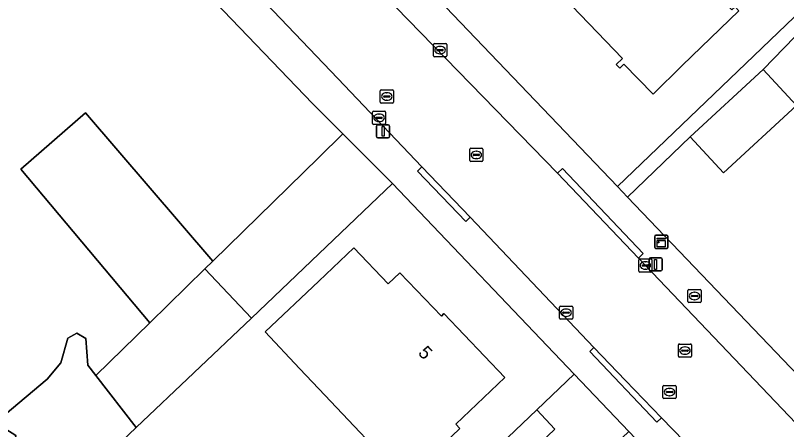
# Model space of a CAD drawing. Extents: x 159352 to 160617, y 385888 to 387323.
# Drawn here: x 159977 to 160035.5, y 386354.6 to 386386 of the extents above; entities that cross this region are included whole.
import ezdxf

# ---------------------------------------------------------------- set-up
doc = ezdxf.new("R2010")
doc.units = 0
for name, color, linetype in [('IMGEO_Brandkraan', 7, 'Continuous'), ('IMGEO_Erf', 7, 'Continuous'), ('IMGEO_Groenvoorziening', 7, 'Continuous'), ('IMGEO_Kast', 7, 'Continuous'), ('IMGEO_Kolk', 7, 'Continuous'), ('IMGEO_Lichtmast', 7, 'Continuous'), ('IMGEO_Pand', 7, 'Continuous'), ('IMGEO_Pand_nummerreeks', 7, 'Continuous'), ('IMGEO_Parkeervlak_open', 7, 'Continuous'), ('IMGEO_Rijbaan_lokaal_open', 7, 'Continuous'), ('IMGEO_Rioolput', 7, 'Continuous'), ('IMGEO_Voetpad_open', 7, 'Continuous')]:
    doc.layers.add(name, color=color, linetype=linetype)

msp = doc.modelspace()

# ---------------------------------------------------------------- linework, layer by layer
at = {"layer": 'IMGEO_Brandkraan'}
for p, q in [((160028.109, 386365.216), (160028.961, 386365.216)), ((160028.034, 386364.29), (160028.034, 386365.142)), ((160028.293, 386364.71), (160028.293, 386364.722)), ((160028.731, 386364.673), (160028.333, 386364.673)), ((160028.336, 386364.759), (160028.734, 386364.759)), ((160028.522, 386364.996), (160028.547, 386364.996)), ((160028.777, 386364.722), (160028.777, 386364.71)), ((160029.035, 386365.142), (160029.035, 386364.29)), ((160028.961, 386364.216), (160028.109, 386364.216)), ((160028.545, 386364.436), (160028.52, 386364.436))]:
    msp.add_line(p, q, dxfattribs=at)
for points in [[(160028.109, 386365.216), (160028.961, 386365.216)], [(160028.034, 386364.29), (160028.034, 386365.142)], [(160029.035, 386365.142), (160029.035, 386364.29)], [(160028.961, 386364.216), (160028.109, 386364.216)]]:
    msp.add_lwpolyline(points, dxfattribs=at)
for centre, radius, start, end in [((160028.111, 386365.14), 0.0765, 91.55205, 178.44795), ((160028.111, 386365.14), 0.0765, 91.55205, 178.44795), ((160028.959, 386365.14), 0.0765, 1.55205, 88.44795), ((160028.959, 386365.14), 0.0765, 1.55205, 88.44795), ((160028.333, 386364.719), 0.0403, 85.87752, 175.75265), ((160028.33, 386364.709), 0.0366, 178.93798, 274.71019), ((160028.734, 386364.716), 0.043, 264.86636, 352.45326), ((160028.738, 386364.721), 0.0386, 1.73085, 96.63898), ((160028.111, 386364.292), 0.0765, 181.55205, 268.44795), ((160028.111, 386364.292), 0.0765, 181.55205, 268.44795), ((160028.959, 386364.292), 0.0765, 271.55205, 358.44795), ((160028.959, 386364.292), 0.0765, 271.55205, 358.44795)]:
    msp.add_arc(centre, radius, start, end, dxfattribs=at)
for centre, major_axis, ratio, start_param, end_param in [((160028.521, 386364.716), (-0.387, 0.002), 0.722429, 4.712389, 7.853982), ((160028.546, 386364.716), (-0.39, 0.002), 0.717154, 1.570796, 4.712389)]:
    msp.add_ellipse(centre, major_axis=major_axis, ratio=ratio, start_param=start_param, end_param=end_param, dxfattribs=at)
at = {"layer": 'IMGEO_Erf'}
for points in [[(159960.298, 386438.251), (160000, 386396.738), (160022.672, 386373.032), (160037.312, 386387.034), (160034.873, 386389.521), (160040.319, 386394.861), (160030.021, 386405.893), (160027.23, 386403.246), (160025.175, 386405.414), (160027.966, 386408.06), (160024.771, 386411.324), (160021.98, 386408.677), (160019.925, 386410.845), (160022.716, 386413.491), (160019.521, 386416.756), (160016.73, 386414.109), (160014.675, 386416.277), (160017.466, 386418.923), (160014.271, 386422.187), (160011.48, 386419.54), (160009.425, 386421.708), (160012.216, 386424.354), (160009.021, 386427.618)], [(160031.904, 386386.359), (160031.195, 386385.675), (160027.596, 386382.203), (160025.384, 386380.031), (160023.157, 386382.3), (160022.857, 386382.01), (160022.589, 386382.288), (160023.062, 386382.744), (160017.953, 386388.079)], [(160036.941, 386385.207), (160033.746, 386381.896), (160036.266, 386379.163), (160030.73, 386374.058), (160028.21, 386376.791), (160023.44, 386372.229), (160039.212, 386355.738)], [(160004.2, 386344.296), (160007.767, 386347.701), (160016.55, 386356.088), (160019.381, 386358.79), (160005.608, 386373.252), (160000, 386367.916), (159994.88, 386363.044), (159986.136, 386354.724), (159981.592, 386350.4), (159969.725, 386339.108), (160000, 386307.714), (160003.914, 386303.655), (160010.647, 386301.908), (160011.539, 386306.114)]]:
    msp.add_lwpolyline(points, dxfattribs=at)
msp.add_lwpolyline([(160003.147, 386354.345), (160000, 386357.657), (159998.525, 386359.21), (159995.928, 386361.984), (160000, 386365.853), (160002.659, 386368.379), (160005.265, 386365.651), (160006.155, 386366.478), (160009.315, 386363.18), (160009.506, 386363.381), (160014.13, 386358.541), (160010.404, 386354.98), (160010.7, 386354.669), (160006.591, 386350.721)], close=True, dxfattribs=at)
at = {"layer": 'IMGEO_Groenvoorziening'}
for points in [[(159977.373, 386374.351), (159982.282, 386378.611), (159991.953, 386367.361), (160000, 386375.225), (160001.836, 386377.018), (159999.514, 386379.336), (159990.309, 386388.95), (159983.93, 386395.568), (159976.557, 386403.258)], [(159946.619, 386360.332), (159947.105, 386359.671), (159970.468, 386389.452), (159974.159, 386386.187), (159952.463, 386352.374), (159962.556, 386338.633), (159977.212, 386352.956), (159976.863, 386353.16), (159976.995, 386354.12), (159976.234, 386354.617), (159976.185, 386355.722), (159979.379, 386358.392), (159980.405, 386359.651), (159980.935, 386361.505), (159981.63, 386361.903), (159982.3, 386361.481), (159982.458, 386359.476), (159983.072, 386358.682), (159987.165, 386362.681), (159977.373, 386374.351)]]:
    msp.add_lwpolyline(points, dxfattribs=at)
for points in [[(159987.165, 386362.681), (159991.343, 386366.765), (159991.953, 386367.361), (159982.282, 386378.611), (159977.373, 386374.351)], [(160005.608, 386373.252), (160001.836, 386377.018), (160000, 386375.225), (159991.953, 386367.361), (159991.343, 386366.765), (159994.88, 386363.044), (160000, 386367.916)], [(159994.88, 386363.044), (159991.343, 386366.765), (159987.165, 386362.681), (159983.072, 386358.682), (159986.136, 386354.724)], [(159986.136, 386354.724), (159983.072, 386358.682), (159982.458, 386359.476), (159982.3, 386361.481), (159981.63, 386361.903), (159980.935, 386361.505), (159980.405, 386359.651), (159979.379, 386358.392), (159976.185, 386355.722), (159976.234, 386354.617), (159976.995, 386354.12), (159976.863, 386353.16), (159977.212, 386352.956), (159981.592, 386350.4)]]:
    msp.add_lwpolyline(points, close=True, dxfattribs=at)
at = {"layer": 'IMGEO_Kast'}
for p, q in [((160025.583, 386369.324), (160026.424, 386369.324)), ((160026.424, 386369.324), (160025.583, 386369.324)), ((160025.508, 386368.399), (160025.508, 386369.24)), ((160025.508, 386369.24), (160025.508, 386368.399)), ((160026.508, 386369.249), (160026.508, 386368.408)), ((160026.508, 386368.408), (160026.508, 386369.249)), ((160026.433, 386368.324), (160025.592, 386368.324)), ((160025.592, 386368.324), (160026.433, 386368.324))]:
    msp.add_line(p, q, dxfattribs=at)
for points in [[(160025.703, 386369.114), (160026.303, 386369.114), (160026.303, 386369.029), (160025.703, 386369.029), (160025.703, 386369.114)], [(160025.703, 386368.939), (160026.303, 386368.939), (160026.303, 386368.45), (160025.703, 386368.45), (160025.703, 386368.939)]]:
    msp.add_lwpolyline(points, dxfattribs=at)
msp.add_circle((160025.787, 386368.788), 0.0377, dxfattribs=at)
for centre, start, end in [((160025.586, 386369.246), 92.4484, 184.28452), ((160025.586, 386369.246), 92.4484, 184.28452), ((160026.43, 386369.246), 2.4484, 94.28452), ((160026.43, 386369.246), 2.4484, 94.28452), ((160025.586, 386368.402), 182.4484, 274.28452), ((160025.586, 386368.402), 182.4484, 274.28452), ((160026.43, 386368.402), 272.4484, 4.28452), ((160026.43, 386368.402), 272.4484, 4.28452)]:
    msp.add_arc(centre, 0.0779, start, end, dxfattribs=at)
at = {"layer": 'IMGEO_Kolk'}
for p, q in [((160008.71, 386382.952), (160008.71, 386383.804)), ((160008.785, 386383.878), (160009.637, 386383.878)), ((160008.969, 386383.372), (160008.969, 386383.384)), ((160009.012, 386383.421), (160009.41, 386383.421)), ((160009.198, 386383.658), (160009.223, 386383.658)), ((160009.453, 386383.384), (160009.453, 386383.372)), ((160009.711, 386383.804), (160009.711, 386382.952)), ((160009.637, 386382.878), (160008.785, 386382.878)), ((160009.407, 386383.335), (160009.009, 386383.335)), ((160009.221, 386383.098), (160009.196, 386383.098)), ((160004.151, 386378.74), (160005.003, 386378.74)), ((160004.076, 386377.814), (160004.076, 386378.666)), ((160004.335, 386378.234), (160004.335, 386378.246)), ((160004.773, 386378.197), (160004.375, 386378.197)), ((160004.378, 386378.283), (160004.776, 386378.283)), ((160004.564, 386378.52), (160004.589, 386378.52)), ((160004.819, 386378.246), (160004.819, 386378.234)), ((160005.077, 386378.666), (160005.077, 386377.814)), ((160005.003, 386377.74), (160004.151, 386377.74)), ((160004.587, 386377.96), (160004.562, 386377.96)), ((160024.297, 386366.608), (160024.297, 386367.46)), ((160024.372, 386367.534), (160025.224, 386367.534)), ((160024.556, 386367.028), (160024.556, 386367.04)), ((160024.994, 386366.991), (160024.596, 386366.991)), ((160024.599, 386367.077), (160024.997, 386367.077)), ((160024.785, 386367.314), (160024.81, 386367.314)), ((160025.04, 386367.04), (160025.04, 386367.028)), ((160025.298, 386367.46), (160025.298, 386366.608)), ((160025.224, 386366.534), (160024.372, 386366.534)), ((160024.808, 386366.754), (160024.783, 386366.754)), ((160018.278, 386363.023), (160018.278, 386363.875)), ((160018.353, 386363.949), (160019.205, 386363.949)), ((160018.58, 386363.492), (160018.978, 386363.492)), ((160018.766, 386363.729), (160018.791, 386363.729)), ((160019.279, 386363.875), (160019.279, 386363.023)), ((160019.205, 386362.949), (160018.353, 386362.949)), ((160018.537, 386363.443), (160018.537, 386363.455)), ((160018.975, 386363.406), (160018.577, 386363.406)), ((160018.789, 386363.169), (160018.764, 386363.169)), ((160019.021, 386363.455), (160019.021, 386363.443))]:
    msp.add_line(p, q, dxfattribs=at)
for points in [[(160008.71, 386382.952), (160008.71, 386383.804)], [(160008.785, 386383.878), (160009.637, 386383.878)], [(160009.711, 386383.804), (160009.711, 386382.952)], [(160009.637, 386382.878), (160008.785, 386382.878)], [(160004.151, 386378.74), (160005.003, 386378.74)], [(160004.076, 386377.814), (160004.076, 386378.666)], [(160005.077, 386378.666), (160005.077, 386377.814)], [(160005.003, 386377.74), (160004.151, 386377.74)], [(160024.297, 386366.608), (160024.297, 386367.46)], [(160024.372, 386367.534), (160025.224, 386367.534)], [(160025.298, 386367.46), (160025.298, 386366.608)], [(160025.224, 386366.534), (160024.372, 386366.534)], [(160018.278, 386363.023), (160018.278, 386363.875)], [(160018.353, 386363.949), (160019.205, 386363.949)], [(160019.279, 386363.875), (160019.279, 386363.023)], [(160019.205, 386362.949), (160018.353, 386362.949)]]:
    msp.add_lwpolyline(points, dxfattribs=at)
for centre, radius, start, end in [((160008.787, 386383.802), 0.0765, 91.55205, 178.44795), ((160008.787, 386383.802), 0.0765, 91.55205, 178.44795), ((160009.009, 386383.381), 0.0403, 85.87752, 175.75265), ((160009.006, 386383.371), 0.0366, 178.93798, 274.71019), ((160009.41, 386383.378), 0.043, 264.86636, 352.45326), ((160009.414, 386383.383), 0.0386, 1.73085, 96.63898), ((160009.635, 386383.802), 0.0765, 1.55205, 88.44795), ((160009.635, 386383.802), 0.0765, 1.55205, 88.44795), ((160008.787, 386382.954), 0.0765, 181.55205, 268.44795), ((160008.787, 386382.954), 0.0765, 181.55205, 268.44795), ((160009.635, 386382.954), 0.0765, 271.55205, 358.44795), ((160009.635, 386382.954), 0.0765, 271.55205, 358.44795), ((160004.153, 386378.664), 0.0765, 91.55205, 178.44795), ((160004.153, 386378.664), 0.0765, 91.55205, 178.44795), ((160005.001, 386378.664), 0.0765, 1.55205, 88.44795), ((160005.001, 386378.664), 0.0765, 1.55205, 88.44795), ((160004.375, 386378.243), 0.0403, 85.87752, 175.75265), ((160004.372, 386378.233), 0.0366, 178.93798, 274.71019), ((160004.776, 386378.24), 0.043, 264.86636, 352.45326), ((160004.78, 386378.245), 0.0386, 1.73085, 96.63898), ((160004.153, 386377.816), 0.0765, 181.55205, 268.44795), ((160004.153, 386377.816), 0.0765, 181.55205, 268.44795), ((160005.001, 386377.816), 0.0765, 271.55205, 358.44795), ((160005.001, 386377.816), 0.0765, 271.55205, 358.44795), ((160024.374, 386367.458), 0.0765, 91.55205, 178.44795), ((160024.374, 386367.458), 0.0765, 91.55205, 178.44795), ((160024.596, 386367.037), 0.0403, 85.87752, 175.75265), ((160024.593, 386367.027), 0.0366, 178.93798, 274.71019), ((160024.997, 386367.034), 0.043, 264.86636, 352.45326), ((160025.001, 386367.039), 0.0386, 1.73085, 96.63898), ((160025.222, 386367.458), 0.0765, 1.55205, 88.44795), ((160025.222, 386367.458), 0.0765, 1.55205, 88.44795), ((160024.374, 386366.61), 0.0765, 181.55205, 268.44795), ((160024.374, 386366.61), 0.0765, 181.55205, 268.44795), ((160025.222, 386366.61), 0.0765, 271.55205, 358.44795), ((160025.222, 386366.61), 0.0765, 271.55205, 358.44795), ((160018.355, 386363.873), 0.0765, 91.55205, 178.44795), ((160018.355, 386363.873), 0.0765, 91.55205, 178.44795), ((160018.577, 386363.452), 0.0403, 85.87752, 175.75265), ((160018.982, 386363.454), 0.0386, 1.73085, 96.63898), ((160019.203, 386363.873), 0.0765, 1.55205, 88.44795), ((160019.203, 386363.873), 0.0765, 1.55205, 88.44795), ((160018.355, 386363.025), 0.0765, 181.55205, 268.44795), ((160018.355, 386363.025), 0.0765, 181.55205, 268.44795), ((160018.574, 386363.442), 0.0366, 178.93798, 274.71019), ((160018.978, 386363.449), 0.043, 264.86636, 352.45326), ((160019.203, 386363.025), 0.0765, 271.55205, 358.44795), ((160019.203, 386363.025), 0.0765, 271.55205, 358.44795)]:
    msp.add_arc(centre, radius, start, end, dxfattribs=at)
for centre, major_axis, ratio, start_param, end_param in [((160009.197, 386383.378), (-0.387, 0.002), 0.722429, 4.712389, 7.853982), ((160009.222, 386383.378), (-0.39, 0.002), 0.717154, 1.570796, 4.712389), ((160004.563, 386378.24), (-0.387, 0.002), 0.722429, 4.712389, 7.853982), ((160004.588, 386378.24), (-0.39, 0.002), 0.717154, 1.570796, 4.712389), ((160024.784, 386367.034), (-0.387, 0.002), 0.722429, 4.712389, 7.853982), ((160024.809, 386367.034), (-0.39, 0.002), 0.717154, 1.570796, 4.712389), ((160018.765, 386363.449), (-0.387, 0.002), 0.722429, 4.712389, 7.853982), ((160018.79, 386363.449), (-0.39, 0.002), 0.717154, 1.570796, 4.712389)]:
    msp.add_ellipse(centre, major_axis=major_axis, ratio=ratio, start_param=start_param, end_param=end_param, dxfattribs=at)
at = {"layer": 'IMGEO_Lichtmast'}
for p, q in [((160004.39, 386376.812), (160004.39, 386377.612)), ((160004.39, 386377.612), (160004.39, 386376.812)), ((160004.49, 386377.712), (160005.28, 386377.712)), ((160005.28, 386377.712), (160004.49, 386377.712)), ((160005.38, 386377.612), (160005.38, 386376.812)), ((160005.38, 386376.812), (160005.38, 386377.612)), ((160005.28, 386376.712), (160004.49, 386376.712)), ((160004.49, 386376.712), (160005.28, 386376.712)), ((160025.178, 386367.613), (160025.968, 386367.613)), ((160025.968, 386367.613), (160025.178, 386367.613)), ((160025.078, 386366.713), (160025.078, 386367.513)), ((160025.078, 386367.513), (160025.078, 386366.713)), ((160026.068, 386367.513), (160026.068, 386366.713)), ((160026.068, 386366.713), (160026.068, 386367.513)), ((160025.968, 386366.613), (160025.178, 386366.613)), ((160025.178, 386366.613), (160025.968, 386366.613))]:
    msp.add_line(p, q, dxfattribs=at)
for points in [[(160004.81, 386377.587), (160004.96, 386377.587), (160004.96, 386376.837), (160004.81, 386376.837), (160004.81, 386377.587)], [(160025.498, 386367.488), (160025.648, 386367.488), (160025.648, 386366.738), (160025.498, 386366.738), (160025.498, 386367.488)]]:
    msp.add_lwpolyline(points, dxfattribs=at)
for centre, start, end in [((160004.49, 386377.612), 90, 180), ((160004.49, 386377.612), 90, 180), ((160005.28, 386377.612), 0, 90), ((160005.28, 386377.612), 360, 90), ((160004.49, 386376.812), 180, 270), ((160004.49, 386376.812), 180, 270), ((160005.28, 386376.812), 270, 0), ((160005.28, 386376.812), 270, 0), ((160025.178, 386367.513), 90, 180), ((160025.178, 386367.513), 90, 180), ((160025.968, 386367.513), 0, 90), ((160025.968, 386367.513), 360, 90), ((160025.178, 386366.713), 180, 270), ((160025.178, 386366.713), 180, 270), ((160025.968, 386366.713), 270, 0), ((160025.968, 386366.713), 270, 0)]:
    msp.add_arc(centre, 0.1, start, end, dxfattribs=at)
at = {"layer": 'IMGEO_Pand'}
for points in [[(160029.493, 386388.377), (160029.985, 386388.852), (160029.767, 386389.079), (160029.283, 386388.612), (160027.403, 386390.557), (160026.595, 386391.393), (160026.261, 386391.739), (160027.946, 386393.368), (160028.219, 386393.633), (160026.278, 386395.641), (160024.319, 386393.747), (160024.132, 386393.94), (160017.953, 386388.079), (160023.062, 386382.744), (160022.589, 386382.288), (160022.857, 386382.01), (160023.157, 386382.3), (160025.384, 386380.031), (160027.596, 386382.203), (160031.195, 386385.675), (160031.904, 386386.359), (160031.614, 386386.66), (160031.374, 386386.428)], [(160036.266, 386379.163), (160033.746, 386381.896), (160028.21, 386376.791), (160030.73, 386374.058)], [(160009.506, 386363.381), (160009.315, 386363.18), (160006.155, 386366.478), (160005.265, 386365.651), (160002.659, 386368.379), (160000, 386365.853), (159995.928, 386361.984), (159998.525, 386359.21), (160000, 386357.657), (160003.147, 386354.345), (160006.591, 386350.721), (160010.7, 386354.669), (160010.404, 386354.98), (160014.13, 386358.541)]]:
    msp.add_lwpolyline(points, close=True, dxfattribs=at)
at = {"layer": 'IMGEO_Parkeervlak_open'}
msp.add_lwpolyline([(160007.767, 386347.701), (160009.171, 386346.262), (160017.928, 386354.607), (160016.55, 386356.088)], close=True, dxfattribs=at)
at = {"layer": 'IMGEO_Rijbaan_lokaal_open'}
for points in [[(159999.244, 386393.448), (159996.058, 386396.78), (159991.224, 386392.203), (159991.089, 386392.074), (160001.445, 386381.234), (160007.837, 386374.531), (160011.486, 386370.705), (160013.398, 386368.7), (160020.897, 386360.812), (160023.287, 386358.298), (160026.022, 386355.476), (160029.492, 386351.894), (160031.958, 386349.569), (160032.188, 386349.352), (160032.82, 386348.807)], [(160036.38, 386354.903), (160036.235, 386355.06), (160024.798, 386367.032), (160024.281, 386367.591), (160018.135, 386374.037), (159999.244, 386393.448)]]:
    msp.add_lwpolyline(points, dxfattribs=at)
msp.add_lwpolyline([(160004.2, 386344.296), (160015.888, 386332.085), (160019.5, 386335.602), (160013.397, 386344.768), (160019.922, 386350.983), (160023.542, 386354.431), (160019.381, 386358.79), (160016.55, 386356.088), (160017.928, 386354.607), (160009.171, 386346.262), (160007.767, 386347.701)], close=True, dxfattribs=at)
at = {"layer": 'IMGEO_Rioolput'}
for p, q in [((160004.665, 386379.433), (160004.665, 386380.285)), ((160004.74, 386380.359), (160005.592, 386380.359)), ((160004.924, 386379.853), (160004.924, 386379.865)), ((160004.967, 386379.902), (160005.365, 386379.902)), ((160005.153, 386380.139), (160005.178, 386380.139)), ((160005.408, 386379.865), (160005.408, 386379.853)), ((160005.666, 386380.285), (160005.666, 386379.433)), ((160005.592, 386379.359), (160004.74, 386379.359)), ((160005.362, 386379.816), (160004.964, 386379.816)), ((160005.176, 386379.579), (160005.151, 386379.579)), ((160011.46, 386374.999), (160011.46, 386375.851)), ((160011.535, 386375.925), (160012.387, 386375.925)), ((160012.461, 386375.851), (160012.461, 386374.999)), ((160011.719, 386375.419), (160011.719, 386375.431)), ((160012.157, 386375.382), (160011.759, 386375.382)), ((160011.762, 386375.468), (160012.16, 386375.468)), ((160011.948, 386375.705), (160011.973, 386375.705)), ((160012.203, 386375.431), (160012.203, 386375.419)), ((160012.387, 386374.925), (160011.535, 386374.925)), ((160011.971, 386375.145), (160011.946, 386375.145)), ((160027.302, 386360.146), (160027.302, 386360.998)), ((160027.377, 386361.072), (160028.229, 386361.072)), ((160027.561, 386360.566), (160027.561, 386360.578)), ((160027.604, 386360.615), (160028.002, 386360.615)), ((160027.79, 386360.852), (160027.815, 386360.852)), ((160028.045, 386360.578), (160028.045, 386360.566)), ((160028.303, 386360.998), (160028.303, 386360.146)), ((160028.229, 386360.072), (160027.377, 386360.072)), ((160027.999, 386360.529), (160027.601, 386360.529)), ((160027.813, 386360.292), (160027.788, 386360.292)), ((160026.135, 386357.001), (160026.135, 386357.853)), ((160026.21, 386357.927), (160027.062, 386357.927)), ((160026.623, 386357.707), (160026.648, 386357.707)), ((160027.136, 386357.853), (160027.136, 386357.001)), ((160026.394, 386357.421), (160026.394, 386357.433)), ((160026.832, 386357.384), (160026.434, 386357.384)), ((160026.437, 386357.47), (160026.835, 386357.47)), ((160026.646, 386357.147), (160026.621, 386357.147)), ((160026.878, 386357.433), (160026.878, 386357.421)), ((160027.062, 386356.927), (160026.21, 386356.927))]:
    msp.add_line(p, q, dxfattribs=at)
for points in [[(160004.665, 386379.433), (160004.665, 386380.285)], [(160004.74, 386380.359), (160005.592, 386380.359)], [(160005.666, 386380.285), (160005.666, 386379.433)], [(160005.592, 386379.359), (160004.74, 386379.359)], [(160011.46, 386374.999), (160011.46, 386375.851)], [(160011.535, 386375.925), (160012.387, 386375.925)], [(160012.461, 386375.851), (160012.461, 386374.999)], [(160012.387, 386374.925), (160011.535, 386374.925)], [(160027.302, 386360.146), (160027.302, 386360.998)], [(160027.377, 386361.072), (160028.229, 386361.072)], [(160028.303, 386360.998), (160028.303, 386360.146)], [(160028.229, 386360.072), (160027.377, 386360.072)], [(160026.135, 386357.001), (160026.135, 386357.853)], [(160026.21, 386357.927), (160027.062, 386357.927)], [(160027.136, 386357.853), (160027.136, 386357.001)], [(160027.062, 386356.927), (160026.21, 386356.927)]]:
    msp.add_lwpolyline(points, dxfattribs=at)
for centre, radius, start, end in [((160004.742, 386380.283), 0.0765, 91.55205, 178.44795), ((160004.742, 386380.283), 0.0765, 91.55205, 178.44795), ((160004.964, 386379.862), 0.0403, 85.87752, 175.75265), ((160004.961, 386379.852), 0.0366, 178.93798, 274.71019), ((160005.365, 386379.859), 0.043, 264.86636, 352.45326), ((160005.369, 386379.864), 0.0386, 1.73085, 96.63898), ((160005.59, 386380.283), 0.0765, 1.55205, 88.44795), ((160005.59, 386380.283), 0.0765, 1.55205, 88.44795), ((160004.742, 386379.435), 0.0765, 181.55205, 268.44795), ((160004.742, 386379.435), 0.0765, 181.55205, 268.44795), ((160005.59, 386379.435), 0.0765, 271.55205, 358.44795), ((160005.59, 386379.435), 0.0765, 271.55205, 358.44795), ((160011.537, 386375.849), 0.0765, 91.55205, 178.44795), ((160011.537, 386375.849), 0.0765, 91.55205, 178.44795), ((160012.385, 386375.849), 0.0765, 1.55205, 88.44795), ((160012.385, 386375.849), 0.0765, 1.55205, 88.44795), ((160011.759, 386375.428), 0.0403, 85.87752, 175.75265), ((160011.756, 386375.418), 0.0366, 178.93798, 274.71019), ((160012.16, 386375.425), 0.043, 264.86636, 352.45326), ((160012.164, 386375.43), 0.0386, 1.73085, 96.63898), ((160011.537, 386375.001), 0.0765, 181.55205, 268.44795), ((160011.537, 386375.001), 0.0765, 181.55205, 268.44795), ((160012.385, 386375.001), 0.0765, 271.55205, 358.44795), ((160012.385, 386375.001), 0.0765, 271.55205, 358.44795), ((160027.379, 386360.996), 0.0765, 91.55205, 178.44795), ((160027.379, 386360.996), 0.0765, 91.55205, 178.44795), ((160027.601, 386360.575), 0.0403, 85.87752, 175.75265), ((160027.598, 386360.565), 0.0366, 178.93798, 274.71019), ((160028.002, 386360.572), 0.043, 264.86636, 352.45326), ((160028.006, 386360.577), 0.0386, 1.73085, 96.63898), ((160028.227, 386360.996), 0.0765, 1.55205, 88.44795), ((160028.227, 386360.996), 0.0765, 1.55205, 88.44795), ((160027.379, 386360.148), 0.0765, 181.55205, 268.44795), ((160027.379, 386360.148), 0.0765, 181.55205, 268.44795), ((160028.227, 386360.148), 0.0765, 271.55205, 358.44795), ((160028.227, 386360.148), 0.0765, 271.55205, 358.44795), ((160026.212, 386357.851), 0.0765, 91.55205, 178.44795), ((160026.212, 386357.851), 0.0765, 91.55205, 178.44795), ((160027.06, 386357.851), 0.0765, 1.55205, 88.44795), ((160027.06, 386357.851), 0.0765, 1.55205, 88.44795), ((160026.434, 386357.43), 0.0403, 85.87752, 175.75265), ((160026.431, 386357.42), 0.0366, 178.93798, 274.71019), ((160026.835, 386357.427), 0.043, 264.86636, 352.45326), ((160026.839, 386357.432), 0.0386, 1.73085, 96.63898), ((160026.212, 386357.003), 0.0765, 181.55205, 268.44795), ((160026.212, 386357.003), 0.0765, 181.55205, 268.44795), ((160027.06, 386357.003), 0.0765, 271.55205, 358.44795), ((160027.06, 386357.003), 0.0765, 271.55205, 358.44795)]:
    msp.add_arc(centre, radius, start, end, dxfattribs=at)
for centre, major_axis, ratio, start_param, end_param in [((160005.152, 386379.859), (-0.387, 0.002), 0.722429, 4.712389, 7.853982), ((160005.177, 386379.859), (-0.39, 0.002), 0.717154, 1.570796, 4.712389), ((160011.947, 386375.425), (-0.387, 0.002), 0.722429, 4.712389, 7.853982), ((160011.972, 386375.425), (-0.39, 0.002), 0.717154, 1.570796, 4.712389), ((160027.789, 386360.572), (-0.387, 0.002), 0.722429, 4.712389, 7.853982), ((160027.814, 386360.572), (-0.39, 0.002), 0.717154, 1.570796, 4.712389), ((160026.622, 386357.427), (-0.387, 0.002), 0.722429, 4.712389, 7.853982), ((160026.647, 386357.427), (-0.39, 0.002), 0.717154, 1.570796, 4.712389)]:
    msp.add_ellipse(centre, major_axis=major_axis, ratio=ratio, start_param=start_param, end_param=end_param, dxfattribs=at)
at = {"layer": 'IMGEO_Voetpad_open'}
for points in [[(160039.212, 386355.738), (160023.44, 386372.229), (160022.672, 386373.032), (160000, 386396.738), (159960.298, 386438.251)], [(159959.001, 386435.485), (159966.776, 386427.371), (159978.987, 386414.631), (159994.081, 386398.847), (159996.058, 386396.78), (159999.244, 386393.448), (160018.135, 386374.037), (160018.496, 386374.382), (160024.642, 386367.936), (160024.281, 386367.591), (160024.798, 386367.032), (160036.235, 386355.06), (160036.38, 386354.903)], [(159955.745, 386425.325), (159969.677, 386410.799), (159972.256, 386407.862), (159972.866, 386407.167), (159973.494, 386406.452), (159976.557, 386403.258), (159983.93, 386395.568), (159990.309, 386388.95), (159999.514, 386379.336), (160001.836, 386377.018), (160005.608, 386373.252), (160019.381, 386358.79), (160023.542, 386354.431), (160031.134, 386346.471), (160032.223, 386345.323), (160032.324, 386345.252), (160035.313, 386342.665), (160036.492, 386344.379)], [(160032.82, 386348.807), (160032.188, 386349.352), (160031.958, 386349.569), (160029.492, 386351.894), (160026.022, 386355.476), (160025.66, 386355.133), (160020.572, 386360.503), (160020.897, 386360.812), (160013.398, 386368.7), (160011.486, 386370.705), (160011.17, 386370.371), (160007.508, 386374.191), (160007.837, 386374.531), (160001.445, 386381.234), (159991.089, 386392.074)], [(160037.312, 386387.034), (160022.672, 386373.032), (160023.44, 386372.229), (160028.21, 386376.791), (160033.746, 386381.896), (160036.941, 386385.207)]]:
    msp.add_lwpolyline(points, dxfattribs=at)
for points in [[(160007.837, 386374.531), (160007.508, 386374.191), (160011.17, 386370.371), (160011.486, 386370.705)], [(160024.281, 386367.591), (160024.642, 386367.936), (160018.496, 386374.382), (160018.135, 386374.037)], [(160020.897, 386360.812), (160020.572, 386360.503), (160025.66, 386355.133), (160026.022, 386355.476), (160023.287, 386358.298)]]:
    msp.add_lwpolyline(points, close=True, dxfattribs=at)

# ---------------------------------------------------------------- texts
at = {"layer": 'IMGEO_Pand_nummerreeks'}
msp.add_text('5', height=1, rotation=313.77377, dxfattribs=at).set_placement((160007.486, 386360.347))

doc.saveas('drawing.dxf')
